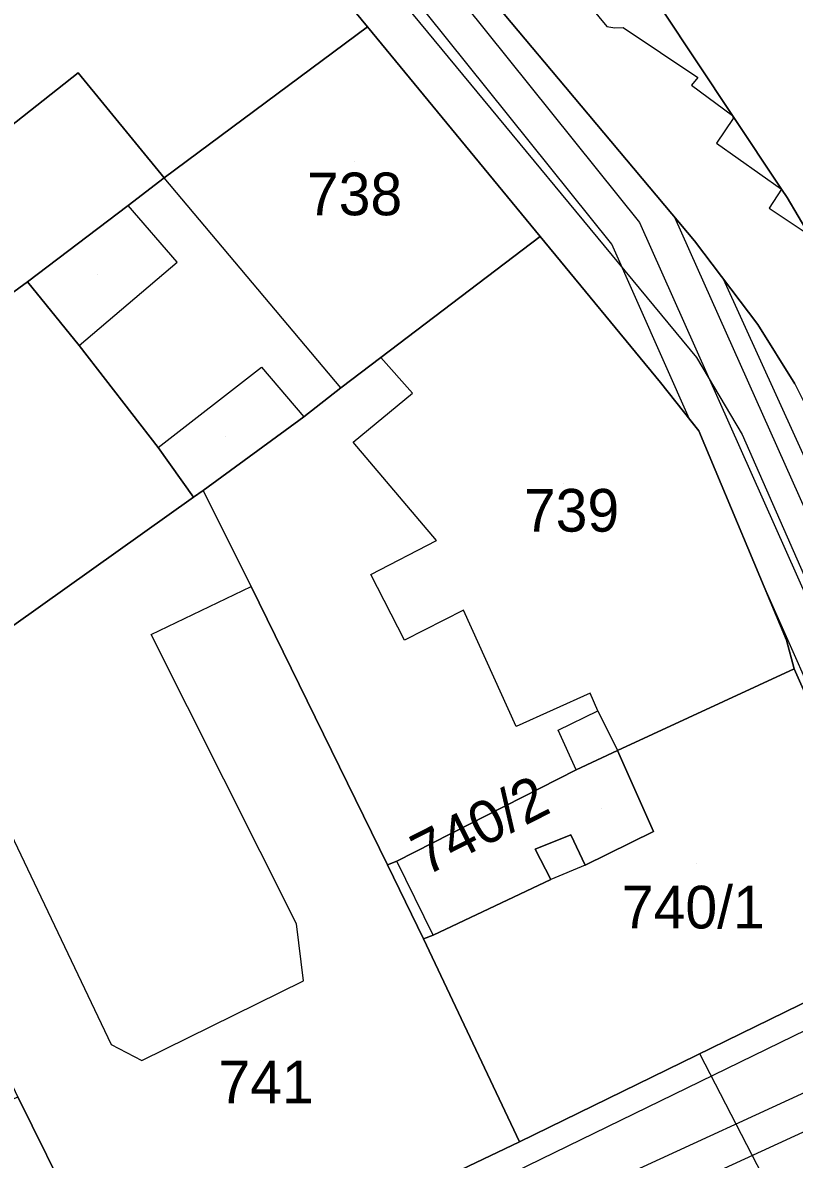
# Model space of a CAD drawing. Extents: x -263423 to -261326, y -1240067 to -1237864.
# Drawn here: x -262656.8 to -262620.7, y -1239094.9 to -1239041.7 of the extents above; entities that cross this region are included whole.
import ezdxf

# ---------------------------------------------------------------- set-up
doc = ezdxf.new("R2010")
doc.units = 0
for name, color, linetype in [('body_kn', 7, 'Continuous'), ('kladpar_druhypozemkov', 7, 'Continuous'), ('kladpar_hranice', 7, 'Continuous'), ('kladpar_parcelnecisla', 7, 'Continuous'), ('kladpar_plochy', 7, 'Continuous'), ('linie', 7, 'Continuous'), ('tarchy_linie', 7, 'Continuous'), ('zappar_hrandruhpozemk', 7, 'Continuous')]:
    doc.layers.add(name, color=color, linetype=linetype)

msp = doc.modelspace()

# ---------------------------------------------------------------- linework, layer by layer
at = {"layer": 'body_kn'}
for p, q in [((-262640.66, -1239041.88), (-262640.66, -1239041.88)), ((-262640.66, -1239041.88), (-262640.66, -1239041.88)), ((-262629.45, -1239041.87), (-262629.45, -1239041.87)), ((-262629.07, -1239041.93), (-262629.07, -1239041.93)), ((-262628.68, -1239041.92), (-262628.68, -1239041.92)), ((-262654.21, -1239044.03), (-262654.21, -1239044.03)), ((-262631.72, -1239044.32), (-262631.72, -1239044.32)), ((-262625.49, -1239044.62), (-262625.49, -1239044.62)), ((-262625.18, -1239044.25), (-262625.18, -1239044.25)), ((-262623.57, -1239046.03), (-262623.57, -1239046.03)), ((-262623.57, -1239046.03), (-262623.57, -1239046.03)), ((-262623.53, -1239046.18), (-262623.53, -1239046.18)), ((-262624.31, -1239047.33), (-262624.31, -1239047.33)), ((-262650.19, -1239048.95), (-262650.19, -1239048.95)), ((-262621.27, -1239049.49), (-262621.27, -1239049.49)), ((-262621.27, -1239049.49), (-262621.27, -1239049.49)), ((-262621.01, -1239049.88), (-262621.01, -1239049.88)), ((-262651.87, -1239050.25), (-262651.87, -1239050.25)), ((-262621.84, -1239050.38), (-262621.84, -1239050.38)), ((-262626.28, -1239050.79), (-262626.28, -1239050.79)), ((-262627.92, -1239051.04), (-262627.92, -1239051.04)), ((-262632.57, -1239051.7), (-262632.57, -1239051.7)), ((-262629.21, -1239052.07), (-262629.21, -1239052.07)), ((-262625.34, -1239051.91), (-262625.34, -1239051.91)), ((-262649.58, -1239052.9), (-262649.58, -1239052.9)), ((-262656.58, -1239053.83), (-262656.58, -1239053.83)), ((-262656.58, -1239053.83), (-262656.58, -1239053.83)), ((-262623.99, -1239053.7), (-262623.99, -1239053.7)), ((-262622.38, -1239055.83), (-262622.38, -1239055.83)), ((-262654.17, -1239056.81), (-262654.17, -1239056.81)), ((-262654.17, -1239056.81), (-262654.17, -1239056.81)), ((-262640.04, -1239057.37), (-262640.04, -1239057.37)), ((-262625.25, -1239057.37), (-262625.25, -1239057.37)), ((-262625.25, -1239057.37), (-262625.25, -1239057.37)), ((-262645.63, -1239057.82), (-262645.63, -1239057.82)), ((-262641.91, -1239058.79), (-262641.91, -1239058.79)), ((-262641.91, -1239058.79), (-262641.91, -1239058.79)), ((-262626.93, -1239058.54), (-262626.93, -1239058.54)), ((-262638.55, -1239059.05), (-262638.55, -1239059.05)), ((-262643.65, -1239060.15), (-262643.65, -1239060.15)), ((-262625.58, -1239060.26), (-262625.58, -1239060.26)), ((-262625.58, -1239060.26), (-262625.58, -1239060.26)), ((-262625.14, -1239060.81), (-262625.14, -1239060.81)), ((-262623.11, -1239060.98), (-262623.11, -1239060.98)), ((-262650.47, -1239061.59), (-262650.47, -1239061.59)), ((-262650.47, -1239061.59), (-262650.47, -1239061.59)), ((-262641.33, -1239061.34), (-262641.33, -1239061.34)), ((-262648.36, -1239063.61), (-262648.36, -1239063.61)), ((-262648.81, -1239063.91), (-262648.81, -1239063.91)), ((-262648.81, -1239063.91), (-262648.81, -1239063.91)), ((-262637.43, -1239065.94), (-262637.43, -1239065.94)), ((-262640.51, -1239067.53), (-262640.51, -1239067.53)), ((-262622.16, -1239067.93), (-262622.16, -1239067.93)), ((-262646.11, -1239068.1), (-262646.11, -1239068.1)), ((-262636.17, -1239069.21), (-262636.17, -1239069.21)), ((-262650.79, -1239070.35), (-262650.79, -1239070.35)), ((-262638.93, -1239070.61), (-262638.93, -1239070.61)), ((-262621.04, -1239070.62), (-262621.04, -1239070.62)), ((-262620.68, -1239071.96), (-262620.68, -1239071.96)), ((-262620.68, -1239071.96), (-262620.68, -1239071.96)), ((-262630.23, -1239073.09), (-262630.23, -1239073.09)), ((-262629.87, -1239073.92), (-262629.87, -1239073.92)), ((-262629.87, -1239073.92), (-262629.87, -1239073.92)), ((-262633.69, -1239074.66), (-262633.69, -1239074.66)), ((-262631.73, -1239074.83), (-262631.73, -1239074.83)), ((-262628.95, -1239075.78), (-262628.95, -1239075.78)), ((-262630.88, -1239076.69), (-262630.88, -1239076.69)), ((-262630.88, -1239076.69), (-262630.88, -1239076.69)), ((-262631.14, -1239079.74), (-262631.14, -1239079.74)), ((-262627.26, -1239079.57), (-262627.26, -1239079.57)), ((-262632.8, -1239080.4), (-262632.8, -1239080.4)), ((-262639.73, -1239081.14), (-262639.73, -1239081.14)), ((-262639.28, -1239080.96), (-262639.28, -1239080.96)), ((-262630.47, -1239081.15), (-262630.47, -1239081.15)), ((-262630.47, -1239081.15), (-262630.47, -1239081.15)), ((-262632.07, -1239081.82), (-262632.07, -1239081.82)), ((-262643.98, -1239083.91), (-262643.98, -1239083.91)), ((-262637.58, -1239084.43), (-262637.58, -1239084.43)), ((-262637.58, -1239084.43), (-262637.58, -1239084.43)), ((-262638.03, -1239084.61), (-262638.03, -1239084.61)), ((-262643.66, -1239086.58), (-262643.66, -1239086.58)), ((-262652.67, -1239089.56), (-262652.67, -1239089.56)), ((-262651.23, -1239090.3), (-262651.23, -1239090.3)), ((-262625.1, -1239089.99), (-262625.1, -1239089.99)), ((-262633.54, -1239094.11), (-262633.54, -1239094.11))]:
    msp.add_line(p, q, dxfattribs=at)
at = {"layer": 'kladpar_druhypozemkov'}
for p, q in [((-262641.25, -1239048.19), (-262641.25, -1239048.19)), ((-262653.33, -1239053.49), (-262653.33, -1239053.49)), ((-262647.33, -1239061.09), (-262647.33, -1239061.09)), ((-262631.5, -1239063.27), (-262631.5, -1239063.27)), ((-262629.68, -1239078.48), (-262629.68, -1239078.48)), ((-262625.26, -1239081.08), (-262625.26, -1239081.08)), ((-262645.67, -1239090.31), (-262645.67, -1239090.31))]:
    msp.add_line(p, q, dxfattribs=at)
at = {"layer": 'kladpar_hranice'}
for points in [[(-262610.42, -1239095.63), (-262611.92, -1239091.91), (-262614.4, -1239086.08), (-262614.88, -1239084.99), (-262620.68, -1239071.96), (-262621.04, -1239070.62), (-262625.14, -1239060.81), (-262626.93, -1239058.54), (-262632.57, -1239051.7), (-262640.66, -1239041.88), (-262648.31, -1239032.61), (-262657.17, -1239021.87)], [(-262648.31, -1239032.61), (-262640.66, -1239041.88), (-262650.19, -1239048.95), (-262654.21, -1239044.03), (-262660.34, -1239048.86), (-262661.77, -1239047.11), (-262663.44, -1239045.1), (-262663.18, -1239044.86), (-262648.31, -1239032.61)], [(-262620.65, -1239058.61), (-262622.38, -1239055.83), (-262625.34, -1239051.91), (-262631.72, -1239044.32), (-262637.38, -1239037.56)], [(-262637.38, -1239037.56), (-262631.72, -1239044.32), (-262625.34, -1239051.91), (-262622.38, -1239055.83), (-262620.65, -1239058.61), (-262619.86, -1239060.17), (-262611.21, -1239079.76), (-262610.22, -1239081.95), (-262610.08, -1239082.39), (-262610, -1239082.58), (-262609.02, -1239084.76), (-262605.16, -1239083.28), (-262605.48, -1239082.48), (-262605.2, -1239082.36), (-262604.26, -1239081.94), (-262603.61, -1239083.39), (-262604.57, -1239083.75), (-262603.55, -1239086.25), (-262602.72, -1239085.95), (-262586.37, -1239124.56)], [(-262626.88, -1239041.06), (-262623.57, -1239046.03), (-262621.27, -1239049.49), (-262621.01, -1239049.88), (-262619.97, -1239051.63)], [(-262619.97, -1239051.63), (-262621.01, -1239049.88), (-262621.27, -1239049.49), (-262623.57, -1239046.03), (-262626.88, -1239041.06)], [(-262640.66, -1239041.88), (-262632.57, -1239051.7), (-262640.04, -1239057.37), (-262641.91, -1239058.79), (-262643.65, -1239060.15), (-262648.36, -1239063.61), (-262648.81, -1239063.91), (-262650.47, -1239061.59), (-262654.17, -1239056.81), (-262656.58, -1239053.83), (-262651.87, -1239050.25), (-262650.19, -1239048.95), (-262640.66, -1239041.88)], [(-262661.77, -1239047.11), (-262660.34, -1239048.86), (-262654.21, -1239044.03), (-262650.19, -1239048.95), (-262651.87, -1239050.25), (-262656.58, -1239053.83), (-262662.52, -1239058.15), (-262668.04, -1239052.37), (-262670.15, -1239050.23), (-262663.44, -1239045.1), (-262661.77, -1239047.11)], [(-262641.91, -1239058.79), (-262640.04, -1239057.37), (-262632.57, -1239051.7), (-262626.93, -1239058.54), (-262625.14, -1239060.81), (-262621.04, -1239070.62), (-262620.68, -1239071.96), (-262628.95, -1239075.78), (-262630.88, -1239076.69), (-262639.28, -1239080.96), (-262639.73, -1239081.14), (-262646.11, -1239068.1), (-262648.36, -1239063.61), (-262643.65, -1239060.15), (-262641.91, -1239058.79)], [(-262656.58, -1239053.83), (-262654.17, -1239056.81), (-262650.47, -1239061.59), (-262648.81, -1239063.91), (-262664.41, -1239075.01), (-262667.53, -1239069.54), (-262669.05, -1239066.9), (-262670.64, -1239064.07), (-262662.52, -1239058.15), (-262656.58, -1239053.83)], [(-262648.81, -1239063.91), (-262648.36, -1239063.61), (-262646.11, -1239068.1), (-262639.73, -1239081.14), (-262638.03, -1239084.61), (-262633.54, -1239094.11), (-262639, -1239096.73), (-262639.24, -1239096.15), (-262646.74, -1239099.8), (-262646.5, -1239100.44), (-262651.63, -1239102.93), (-262657.04, -1239092.01), (-262662.25, -1239080.84), (-262663.53, -1239078.21), (-262663.93, -1239076.17), (-262664.41, -1239075.01), (-262648.81, -1239063.91)], [(-262620.68, -1239071.96), (-262614.88, -1239084.99), (-262633.54, -1239094.11), (-262638.03, -1239084.61), (-262637.58, -1239084.43), (-262632.07, -1239081.82), (-262632.8, -1239080.4), (-262631.14, -1239079.74), (-262630.47, -1239081.15), (-262627.26, -1239079.57), (-262628.95, -1239075.78), (-262620.68, -1239071.96)], [(-262630.88, -1239076.69), (-262628.95, -1239075.78), (-262627.26, -1239079.57), (-262630.47, -1239081.15), (-262631.14, -1239079.74), (-262632.8, -1239080.4), (-262632.07, -1239081.82), (-262637.58, -1239084.43), (-262638.03, -1239084.61), (-262639.73, -1239081.14), (-262639.28, -1239080.96), (-262630.88, -1239076.69)], [(-262639, -1239096.73), (-262633.54, -1239094.11), (-262614.88, -1239084.99), (-262614.4, -1239086.08), (-262611.92, -1239091.91), (-262610.42, -1239095.63), (-262612.68, -1239094.76), (-262616.53, -1239096.52)], [(-262667.98, -1239095.84), (-262664.45, -1239094.2), (-262663.96, -1239095.23), (-262657.04, -1239092.01), (-262651.63, -1239102.93)]]:
    msp.add_lwpolyline(points, dxfattribs=at)
at = {"layer": 'kladpar_plochy'}
for points in [[(-262610.42, -1239095.63), (-262611.92, -1239091.91), (-262614.4, -1239086.08), (-262614.88, -1239084.99), (-262620.68, -1239071.96), (-262621.04, -1239070.62), (-262625.14, -1239060.81), (-262626.93, -1239058.54), (-262632.57, -1239051.7), (-262640.66, -1239041.88), (-262648.31, -1239032.61), (-262657.17, -1239021.87)], [(-262620.65, -1239058.61), (-262622.38, -1239055.83), (-262625.34, -1239051.91), (-262631.72, -1239044.32), (-262637.38, -1239037.56)], [(-262637.38, -1239037.56), (-262631.72, -1239044.32), (-262625.34, -1239051.91), (-262622.38, -1239055.83), (-262620.65, -1239058.61), (-262619.86, -1239060.17), (-262611.21, -1239079.76), (-262610.22, -1239081.95), (-262610.08, -1239082.39), (-262610, -1239082.58), (-262609.02, -1239084.76), (-262605.16, -1239083.28), (-262605.48, -1239082.48), (-262605.2, -1239082.36), (-262604.26, -1239081.94), (-262603.61, -1239083.39), (-262604.57, -1239083.75), (-262603.55, -1239086.25), (-262602.72, -1239085.95), (-262586.37, -1239124.56)], [(-262626.88, -1239041.06), (-262623.57, -1239046.03), (-262621.27, -1239049.49), (-262621.01, -1239049.88), (-262619.97, -1239051.63)], [(-262619.97, -1239051.63), (-262621.01, -1239049.88), (-262621.27, -1239049.49), (-262623.57, -1239046.03), (-262626.88, -1239041.06)], [(-262639, -1239096.73), (-262633.54, -1239094.11), (-262614.88, -1239084.99), (-262614.4, -1239086.08), (-262611.92, -1239091.91), (-262610.42, -1239095.63), (-262612.68, -1239094.76), (-262616.53, -1239096.52)], [(-262667.98, -1239095.84), (-262664.45, -1239094.2), (-262663.96, -1239095.23), (-262657.04, -1239092.01), (-262651.63, -1239102.93)]]:
    msp.add_lwpolyline(points, dxfattribs=at)
for points in [[(-262648.31, -1239032.61), (-262640.66, -1239041.88), (-262650.19, -1239048.95), (-262654.21, -1239044.03), (-262660.34, -1239048.86), (-262661.77, -1239047.11), (-262663.44, -1239045.1), (-262663.18, -1239044.86)], [(-262640.66, -1239041.88), (-262632.57, -1239051.7), (-262640.04, -1239057.37), (-262641.91, -1239058.79), (-262643.65, -1239060.15), (-262648.36, -1239063.61), (-262648.81, -1239063.91), (-262650.47, -1239061.59), (-262654.17, -1239056.81), (-262656.58, -1239053.83), (-262651.87, -1239050.25), (-262650.19, -1239048.95)], [(-262661.77, -1239047.11), (-262660.34, -1239048.86), (-262654.21, -1239044.03), (-262650.19, -1239048.95), (-262651.87, -1239050.25), (-262656.58, -1239053.83), (-262662.52, -1239058.15), (-262668.04, -1239052.37), (-262670.15, -1239050.23), (-262663.44, -1239045.1)], [(-262641.91, -1239058.79), (-262640.04, -1239057.37), (-262632.57, -1239051.7), (-262626.93, -1239058.54), (-262625.14, -1239060.81), (-262621.04, -1239070.62), (-262620.68, -1239071.96), (-262628.95, -1239075.78), (-262630.88, -1239076.69), (-262639.28, -1239080.96), (-262639.73, -1239081.14), (-262646.11, -1239068.1), (-262648.36, -1239063.61), (-262643.65, -1239060.15)], [(-262656.58, -1239053.83), (-262654.17, -1239056.81), (-262650.47, -1239061.59), (-262648.81, -1239063.91), (-262664.41, -1239075.01), (-262667.53, -1239069.54), (-262669.05, -1239066.9), (-262670.64, -1239064.07), (-262662.52, -1239058.15)], [(-262648.81, -1239063.91), (-262648.36, -1239063.61), (-262646.11, -1239068.1), (-262639.73, -1239081.14), (-262638.03, -1239084.61), (-262633.54, -1239094.11), (-262639, -1239096.73), (-262639.24, -1239096.15), (-262646.74, -1239099.8), (-262646.5, -1239100.44), (-262651.63, -1239102.93), (-262657.04, -1239092.01), (-262662.25, -1239080.84), (-262663.53, -1239078.21), (-262663.93, -1239076.17), (-262664.41, -1239075.01)], [(-262620.68, -1239071.96), (-262614.88, -1239084.99), (-262633.54, -1239094.11), (-262638.03, -1239084.61), (-262637.58, -1239084.43), (-262632.07, -1239081.82), (-262632.8, -1239080.4), (-262631.14, -1239079.74), (-262630.47, -1239081.15), (-262627.26, -1239079.57), (-262628.95, -1239075.78)], [(-262630.88, -1239076.69), (-262628.95, -1239075.78), (-262627.26, -1239079.57), (-262630.47, -1239081.15), (-262631.14, -1239079.74), (-262632.8, -1239080.4), (-262632.07, -1239081.82), (-262637.58, -1239084.43), (-262638.03, -1239084.61), (-262639.73, -1239081.14), (-262639.28, -1239080.96)]]:
    msp.add_lwpolyline(points, close=True, dxfattribs=at)
at = {"layer": 'linie'}
msp.add_lwpolyline([(-262657.17, -1239021.87), (-262648.31, -1239032.61), (-262640.66, -1239041.88), (-262632.57, -1239051.7), (-262626.93, -1239058.54), (-262625.14, -1239060.81), (-262621.04, -1239070.62), (-262620.68, -1239071.96), (-262614.88, -1239084.99), (-262614.4, -1239086.08), (-262611.92, -1239091.91), (-262610.42, -1239095.63)], dxfattribs=at)
at = {"layer": 'tarchy_linie'}
msp.add_line((-262621.72, -1239096.52), (-262625.1, -1239089.99), dxfattribs=at)
for points in [[(-262823.44, -1238815.81), (-262776.95, -1238871.07), (-262733.23, -1238922.61), (-262725.17, -1238932.27), (-262697.62, -1238966.13), (-262660.79, -1239010.09), (-262627.92, -1239051.04), (-262613.69, -1239082.95)], [(-262722.93, -1238928.12), (-262688.91, -1238969.27), (-262653.89, -1239011.19), (-262635.52, -1239031.89), (-262636.06, -1239032), (-262637.38, -1239032.28), (-262638.52, -1239032.52), (-262638.98, -1239032.78), (-262639.06, -1239032.87), (-262652.93, -1239017.24), (-262639.57, -1239033.89), (-262639.6, -1239034.2), (-262639.44, -1239034.8), (-262639.14, -1239035.23), (-262637.38, -1239037.56), (-262631.72, -1239044.32), (-262626.28, -1239050.79), (-262612.21, -1239082.29), (-262613.69, -1239082.95), (-262615.2, -1239083.61), (-262622.16, -1239067.93), (-262625.14, -1239060.81), (-262625.58, -1239060.26)], [(-262625.58, -1239060.26), (-262629.21, -1239052.07), (-262662.05, -1239011.15), (-262698.9, -1238967.17), (-262726.44, -1238933.33)], [(-262611.18, -1239081.83), (-262623.99, -1239053.7), (-262622.38, -1239055.83), (-262620.65, -1239058.61), (-262619.86, -1239060.17), (-262611.21, -1239079.76), (-262610.43, -1239081.49), (-262611.18, -1239081.83)], [(-262655.8, -1239108.18), (-262613.31, -1239088.64), (-262612.66, -1239090.16), (-262612.18, -1239091.29), (-262611.92, -1239091.91), (-262611.59, -1239092.73), (-262614.07, -1239093.93), (-262617.52, -1239096.41)], [(-262702.38, -1239132.7), (-262655.11, -1239109.68), (-262612.66, -1239090.16)]]:
    msp.add_lwpolyline(points, dxfattribs=at)
at = {"layer": 'zappar_hrandruhpozemk'}
for p, q in [((-262672.67, -1239000), (-262625.25, -1239057.37)), ((-262631.6, -1239039.26), (-262629.45, -1239041.87)), ((-262628.68, -1239041.92), (-262625.18, -1239044.25)), ((-262625.18, -1239044.25), (-262625.49, -1239044.62)), ((-262625.49, -1239044.62), (-262623.57, -1239046.03)), ((-262624.31, -1239047.33), (-262621.27, -1239049.49)), ((-262641.91, -1239058.79), (-262650.19, -1239048.95)), ((-262621.27, -1239049.49), (-262621.84, -1239050.38)), ((-262649.58, -1239052.9), (-262651.87, -1239050.25)), ((-262621.84, -1239050.38), (-262619.97, -1239051.63)), ((-262654.17, -1239056.81), (-262649.58, -1239052.9)), ((-262650.47, -1239061.59), (-262645.63, -1239057.82)), ((-262645.63, -1239057.82), (-262643.65, -1239060.15)), ((-262638.93, -1239070.61), (-262640.51, -1239067.53)), ((-262629.87, -1239073.92), (-262628.95, -1239075.78)), ((-262637.58, -1239084.43), (-262639.28, -1239080.96)), ((-262630.47, -1239081.15), (-262632.07, -1239081.82)), ((-262656.22, -1239106.45), (-262614.4, -1239086.08)), ((-262651.23, -1239090.3), (-262643.66, -1239086.58))]:
    msp.add_line(p, q, dxfattribs=at)
for points in [[(-262629.45, -1239041.87), (-262629.07, -1239041.93), (-262628.68, -1239041.92)], [(-262623.57, -1239046.03), (-262623.53, -1239046.18), (-262624.31, -1239047.33)], [(-262640.51, -1239067.53), (-262637.43, -1239065.94), (-262641.33, -1239061.34), (-262638.55, -1239059.05), (-262640.04, -1239057.37)], [(-262625.25, -1239057.37), (-262623.11, -1239060.98), (-262613.5, -1239082.86), (-262613.2, -1239083.81), (-262613.22, -1239084.7), (-262613.49, -1239085.33), (-262613.88, -1239085.77), (-262614.4, -1239086.08)], [(-262643.66, -1239086.58), (-262643.98, -1239083.91), (-262650.79, -1239070.35), (-262646.11, -1239068.1)], [(-262630.88, -1239076.69), (-262631.73, -1239074.83), (-262629.87, -1239073.92), (-262630.23, -1239073.09), (-262633.69, -1239074.66), (-262636.17, -1239069.21), (-262638.93, -1239070.61)], [(-262663.53, -1239078.21), (-262659.1, -1239076.08), (-262652.67, -1239089.56), (-262651.23, -1239090.3)]]:
    msp.add_lwpolyline(points, dxfattribs=at)

# ---------------------------------------------------------------- texts
at = {"layer": 'kladpar_parcelnecisla'}
for s, p in [('738', (-262643.498, -1239050.71)), ('739', (-262633.334, -1239065.53)), ('740/1', (-262628.744, -1239084.12)), ('741', (-262647.642, -1239092.31))]:
    msp.add_text(s, height=2, dxfattribs=at).set_placement(p)
msp.add_text('740/2', height=2, rotation=27, dxfattribs=at).set_placement((-262637.938, -1239081.687))

doc.saveas('drawing.dxf')
